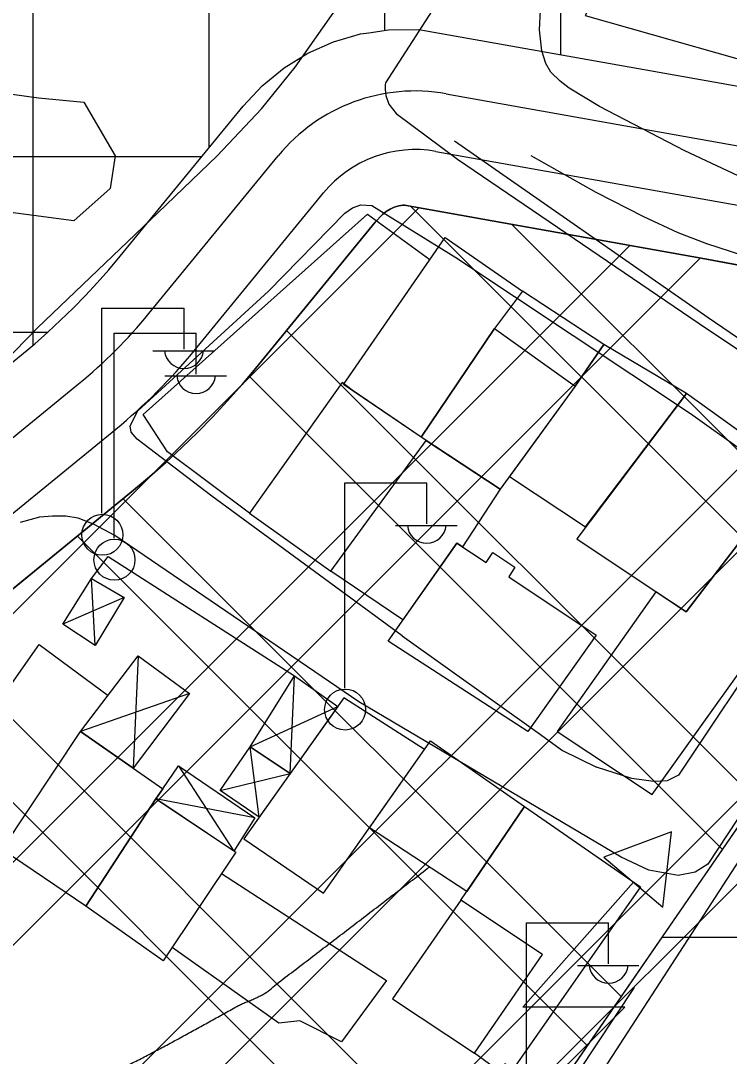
# Model space of a CAD drawing. Extents: x 417995 to 421451, y 4454518 to 4458015.
# Drawn here: x 420060.6 to 420121.1, y 4455125 to 4455213.4 of the extents above; entities that cross this region are included whole.
import ezdxf

# ---------------------------------------------------------------- set-up
doc = ezdxf.new("R2010")
doc.units = 0
for name, color, linetype in [('ADAKENARI', 7, 'Continuous'), ('B_Betonzemin', 7, 'Continuous'), ('B_Imalat', 7, 'Continuous'), ('B_Kapi', 7, 'Continuous'), ('B_Mesken', 7, 'Continuous'), ('B_Sundurma', 7, 'Continuous'), ('Egri_1m', 7, 'Continuous'), ('KALDIRIM_FAT', 7, 'Continuous'), ('PL_K_DEPOLAMA', 7, 'Continuous'), ('PL_TİCARET', 7, 'Continuous'), ('S_Elektrik_Diregi', 7, 'Continuous'), ('S_Trafo_acik_tip', 7, 'Continuous'), ('Sinir_Cit_bir_taraf', 7, 'Continuous'), ('Sinir_Duvar_tek_tarafa_ait', 7, 'Continuous'), ('Sinir_Tel_bir_taraf', 7, 'Continuous'), ('TRFAT_DEPOLAMA', 7, 'Continuous'), ('TRFAT_TİCARET', 7, 'Continuous'), ('Yol_Kaldirim_kenari_bordurtasi', 7, 'Continuous'), ('Yol_Sose', 7, 'Continuous')]:
    doc.layers.add(name, color=color, linetype=linetype)

msp = doc.modelspace()

# ---------------------------------------------------------------- linework, layer by layer
at = {"layer": 'ADAKENARI'}
for p, q in [((420087.299, 4455211.562), (420089.6, 4455212.236)), ((420089.6, 4455212.236), (420090.305, 4455212.344)), ((420090.305, 4455212.344), (420091.97, 4455212.598)), ((420091.97, 4455212.598), (420094.583, 4455212.63)), ((420094.583, 4455212.63), (420121.638, 4455207.796)), ((420085.109, 4455210.589), (420087.299, 4455211.562)), ((420083.067, 4455209.333), (420085.109, 4455210.589)), ((420081.21, 4455207.817), (420083.067, 4455209.333)), ((420079.571, 4455206.068), (420081.21, 4455207.817)), ((420069.081, 4455193.259), (420079.571, 4455206.068)), ((420091.471, 4455196.83), (420091.778, 4455197.081)), ((420091.778, 4455197.081), (420092.115, 4455197.288)), ((420092.115, 4455197.288), (420092.476, 4455197.448)), ((420092.476, 4455197.448), (420092.855, 4455197.559)), ((420092.855, 4455197.559), (420093.2, 4455197.612)), ((420093.2, 4455197.612), (420093.345, 4455197.614)), ((420093.345, 4455197.614), (420118.648, 4455193.093)), ((420080.626, 4455183.683), (420090.859, 4455196.176)), ((420090.859, 4455196.176), (420091.471, 4455196.83)), ((420068.122, 4455192.117), (420069.081, 4455193.259)), ((420118.648, 4455193.093), (420129.011, 4455191.19)), ((420067.134, 4455191), (420068.122, 4455192.117)), ((420066.12, 4455189.907), (420067.134, 4455191)), ((420065.078, 4455188.84), (420066.12, 4455189.907)), ((420064.01, 4455187.799), (420065.078, 4455188.84)), ((420062.917, 4455186.785), (420064.01, 4455187.799)), ((420061.799, 4455185.798), (420062.917, 4455186.785)), ((420060.657, 4455184.84), (420061.799, 4455185.798)), ((420006.472, 4455140.516), (420060.657, 4455184.84)), ((420079.487, 4455182.326), (420080.626, 4455183.683)), ((420078.253, 4455180.929), (420079.487, 4455182.326)), ((420076.985, 4455179.563), (420078.253, 4455180.929)), ((420075.683, 4455178.229), (420076.985, 4455179.563)), ((420074.348, 4455176.928), (420075.683, 4455178.229)), ((420072.981, 4455175.661), (420074.348, 4455176.928)), ((420071.583, 4455174.427), (420072.981, 4455175.661)), ((420070.227, 4455173.289), (420071.583, 4455174.427)), ((420015.97, 4455128.906), (420070.227, 4455173.289)), ((420077.462, 4455080.097), (420123.771, 4455147.418))]:
    msp.add_line(p, q, dxfattribs=at)
at = {"layer": 'B_Betonzemin'}
msp.add_lwpolyline([(420107.387, 4455207.608), (420106.634, 4455208.194), (420105.822, 4455208.975), (420105.401, 4455209.706), (420105.072, 4455210.801), (420104.856, 4455212.582), (420104.941, 4455214.233), (420105.449, 4455215.769), (420106.15, 4455216.862), (420106.563, 4455217.364), (420107.296, 4455217.862), (420108.138, 4455218.271), (420108.86, 4455218.34), (420109.719, 4455218.336), (420110.285, 4455218.274), (420111.075, 4455217.984), (420108.774, 4455213.814), (420127.618, 4455208.466), (420147.23, 4455202.861), (420169.401, 4455196.312), (420177.61, 4455193.845), (420178.189, 4455198.701), (420184.262, 4455197.699)], dxfattribs=at)
at = {"layer": 'B_Imalat'}
msp.add_lwpolyline([(420105.632, 4455116.62), (420113.817, 4455111.326), (420133.696, 4455142.079), (420125.622, 4455147.479)], close=True, dxfattribs=at)
at = {"layer": 'B_Kapi'}
msp.add_lwpolyline([(420073.135, 4455176.569), (420071.063, 4455179.759)], dxfattribs=at)
at = {"layer": 'B_Mesken'}
for points in [[(420094.759, 4455177.816), (420088.14, 4455182.331), (420096.81, 4455194.851), (420103.415, 4455190.288), (420101.028, 4455187.084)], [(420110.357, 4455185.745), (420103.415, 4455190.288), (420101.028, 4455187.084), (420107.922, 4455182.185)], [(420107.922, 4455182.185), (420101.511, 4455173.39), (420094.759, 4455177.816), (420101.028, 4455187.084)], [(420102.304, 4455174.479), (420108.805, 4455170.156), (420117.406, 4455181.559), (420110.357, 4455185.745), (420107.922, 4455182.185)], [(420088.876, 4455181.829), (420088.02, 4455182.488), (420080.129, 4455171.345), (420087.056, 4455166.394), (420095.206, 4455177.524), (420094.759, 4455177.816)], [(420117.406, 4455181.559), (420108.042, 4455169.144), (420117.382, 4455162.902), (420126.595, 4455174.941)], [(420101.511, 4455173.39), (420098.29, 4455168.472), (420097.816, 4455168.789), (420093.214, 4455162.225), (420087.056, 4455166.394), (420095.206, 4455177.524)], [(420114.808, 4455164.622), (420106.389, 4455152.694), (420114.487, 4455147.312), (420126.358, 4455163.964), (420125.275, 4455164.628), (420130.622, 4455172.021), (420126.595, 4455174.941), (420117.382, 4455162.902)], [(420109.694, 4455160.925), (420103.881, 4455152.697), (420091.952, 4455160.424), (420097.816, 4455168.789), (420100.323, 4455167.113), (420100.877, 4455167.969), (420102.757, 4455166.722), (420102.248, 4455165.915)], [(420079.638, 4455143.527), (420086.43, 4455138.893), (420095.049, 4455151.158), (420088.182, 4455155.585)], [(420066.148, 4455137.803), (420059.02, 4455142.618), (420065.716, 4455152.689), (420072.728, 4455147.821), (420072.136, 4455146.965)], [(420098.66, 4455139.051), (420090.36, 4455144.485), (420095.049, 4455151.158), (420095.569, 4455151.917), (420103.577, 4455146.295)], [(420078.949, 4455142.396), (420072.762, 4455133.116), (420066.148, 4455137.803), (420072.136, 4455146.965)], [(420098.151, 4455138.301), (420103.577, 4455146.295), (420113.479, 4455139.434), (420102.587, 4455123.857), (420101.91, 4455124.327), (420101.457, 4455123.688), (420099.313, 4455125.243), (420105.127, 4455133.679)], [(420092.337, 4455129.887), (420099.313, 4455125.243), (420105.127, 4455133.679), (420098.151, 4455138.301)]]:
    msp.add_lwpolyline(points, close=True, dxfattribs=at)
at = {"layer": 'B_Sundurma'}
for p, q in [((420066.961, 4455160.037), (420066.653, 4455165.758)), ((420069.435, 4455164.13), (420064.187, 4455161.874)), ((420070.631, 4455159.168), (420070.204, 4455149.574)), ((420083.592, 4455149.108), (420083.964, 4455157.451)), ((420075, 4455155.955), (420065.716, 4455152.689)), ((420080.175, 4455151.387), (420087.65, 4455154.834)), ((420080.958, 4455145.39), (420080.175, 4455151.387)), ((420074.059, 4455149.768), (420078.794, 4455142.499)), ((420077.622, 4455147.651), (420083.592, 4455149.108)), ((420080.582, 4455145.323), (420072.136, 4455146.965))]:
    msp.add_line(p, q, dxfattribs=at)
for points in [[(420069.435, 4455164.13), (420066.961, 4455160.037), (420064.187, 4455161.874), (420066.653, 4455165.758)], [(420070.631, 4455159.168), (420075, 4455155.955), (420070.204, 4455149.574), (420065.716, 4455152.689)], [(420083.592, 4455149.108), (420080.175, 4455151.387), (420083.964, 4455157.451), (420087.65, 4455154.834)], [(420080.958, 4455145.39), (420077.622, 4455147.651), (420080.175, 4455151.387), (420083.592, 4455149.108)], [(420072.728, 4455147.821), (420074.059, 4455149.768), (420080.582, 4455145.323), (420078.794, 4455142.499), (420072.136, 4455146.965)]]:
    msp.add_lwpolyline(points, close=True, dxfattribs=at)
at = {"layer": 'Egri_1m'}
msp.add_spline([(420064.176, 4455121.693), (420064.578, 4455121.864), (420064.981, 4455122.036), (420065.384, 4455122.207), (420065.787, 4455122.378), (420066.192, 4455122.551), (420066.624, 4455122.745), (420067.055, 4455122.939), (420067.486, 4455123.133), (420067.918, 4455123.327), (420068.374, 4455123.538), (420068.929, 4455123.814), (420069.485, 4455124.091), (420070.04, 4455124.368), (420070.595, 4455124.645), (420071.148, 4455124.926), (420071.697, 4455125.216), (420072.245, 4455125.507), (420072.793, 4455125.797), (420073.341, 4455126.088), (420073.905, 4455126.392), (420074.491, 4455126.714), (420075.078, 4455127.037), (420075.665, 4455127.36), (420076.251, 4455127.682), (420076.837, 4455128.006), (420077.422, 4455128.331), (420078.008, 4455128.656), (420078.593, 4455128.981), (420079.178, 4455129.305), (420079.529, 4455129.481), (420079.723, 4455129.557), (420079.917, 4455129.634), (420080.111, 4455129.71), (420080.306, 4455129.786), (420080.494, 4455129.872), (420080.679, 4455129.963), (420080.864, 4455130.053), (420081.05, 4455130.143), (420081.235, 4455130.233), (420082.432, 4455131.14), (420083.881, 4455132.25), (420085.331, 4455133.361), (420086.78, 4455134.471), (420088.23, 4455135.582), (420089.679, 4455136.692), (420091.128, 4455137.803), (420092.578, 4455138.913), (420094.027, 4455140.024), (420095.477, 4455141.135)], degree=3, dxfattribs=at)
at = {"layer": 'KALDIRIM_FAT'}
for p, q in [((420096.912, 4455207.135), (420191.393, 4455190.253)), ((420096.032, 4455202.213), (420191.042, 4455185.237)), ((420071.539, 4455188.369), (420082.567, 4455201.835)), ((420075.407, 4455185.201), (420086.436, 4455198.667)), ((420009.638, 4455136.646), (420065.545, 4455182.379)), ((420012.804, 4455132.776), (420068.711, 4455178.509))]:
    msp.add_line(p, q, dxfattribs=at)
for centre, radius, start, end in [((420094.255, 4455192.264), 15.106, 79.86968, 140.68346), ((420094.255, 4455192.264), 10.106, 79.86968, 140.68346), ((420038.535, 4455215.398), 42.659, 309.28375, 320.68346), ((420038.535, 4455215.398), 47.659, 309.28375, 320.68346)]:
    msp.add_arc(centre, radius, start, end, dxfattribs=at)
at = {"layer": 'PL_K_DEPOLAMA'}
msp.add_lwpolyline([(420077.462, 4455080.097), (420123.771, 4455147.418), (420141.802, 4455145.02), (420147.878, 4455148.419), (420129.011, 4455191.19), (420118.648, 4455193.093), (420093.345, 4455197.614), (420093.2, 4455197.612), (420092.855, 4455197.559), (420092.476, 4455197.448), (420092.115, 4455197.288), (420091.778, 4455197.081), (420091.471, 4455196.83), (420090.859, 4455196.176), (420080.626, 4455183.683), (420079.487, 4455182.326), (420078.253, 4455180.929), (420076.985, 4455179.563), (420075.683, 4455178.229), (420074.348, 4455176.928), (420072.981, 4455175.661), (420071.583, 4455174.427), (420070.227, 4455173.289), (420015.97, 4455128.906)], dxfattribs=at)
at = {"layer": 'PL_TİCARET'}
msp.add_lwpolyline([(419931.388, 4455154.693), (419971.337, 4455111.774), (420006.472, 4455140.516), (420060.657, 4455184.84), (420061.799, 4455185.798), (420062.917, 4455186.785), (420064.01, 4455187.799), (420065.078, 4455188.84), (420066.12, 4455189.907), (420067.134, 4455191), (420068.122, 4455192.117), (420069.081, 4455193.259), (420079.571, 4455206.068), (420081.21, 4455207.817), (420083.067, 4455209.333), (420085.109, 4455210.589), (420087.299, 4455211.562), (420089.6, 4455212.236), (420090.305, 4455212.344), (420091.97, 4455212.598), (420094.583, 4455212.63), (420121.638, 4455207.796), (420186.086, 4455195.96)], dxfattribs=at)
msp.add_lwpolyline([(420147.878, 4455148.419), (420181.437, 4455131.772), (420180.248, 4455114.784), (420179.966, 4455110.306), (420178.231, 4455084.228), (420176.328, 4455055.748), (420158.286, 4455055.896), (420147.48, 4455061.78), (420143.446, 4455057.256), (420135.164, 4455045.137), (420077.462, 4455080.097), (420123.771, 4455147.418), (420141.802, 4455145.02)], close=True, dxfattribs=at)
at = {"layer": 'S_Elektrik_Diregi'}
for p, q in [((420067.535, 4455171.324), (420067.535, 4455188.825)), ((420067.535, 4455188.825), (420074.535, 4455188.825)), ((420074.535, 4455185.325), (420074.535, 4455188.825)), ((420068.564, 4455169.196), (420068.564, 4455186.696)), ((420068.564, 4455186.696), (420075.564, 4455186.696)), ((420075.564, 4455183.196), (420075.564, 4455186.696)), ((420071.875, 4455185.185), (420077.125, 4455185.185)), ((420072.904, 4455183.056), (420078.154, 4455183.056)), ((420088.244, 4455156.413), (420088.244, 4455173.913)), ((420088.244, 4455173.913), (420095.244, 4455173.913)), ((420095.244, 4455170.413), (420095.244, 4455173.913)), ((420092.584, 4455170.273), (420097.834, 4455170.273)), ((420103.767, 4455118.862), (420103.767, 4455136.362)), ((420103.767, 4455136.362), (420110.767, 4455136.362)), ((420110.767, 4455132.862), (420110.767, 4455136.362)), ((420108.107, 4455132.722), (420113.357, 4455132.722))]:
    msp.add_line(p, q, dxfattribs=at)
for centre in [(420067.571, 4455169.489), (420068.6, 4455167.361), (420088.28, 4455154.578)]:
    msp.add_circle(centre, 1.75, dxfattribs=at)
for centre in [(420074.536, 4455185.337), (420075.564, 4455183.209), (420095.245, 4455170.426), (420110.768, 4455132.875)]:
    msp.add_arc(centre, 1.658, 184.83843, 355.14641, dxfattribs=at)
at = {"layer": 'S_Trafo_acik_tip'}
msp.add_lwpolyline([(420115.403, 4455137.718), (420116.138, 4455144.123), (420110.363, 4455141.988)], close=True, dxfattribs=at)
msp.add_lwpolyline([(420102.488, 4455119.518), (420112.148, 4455129.178), (420103.433, 4455129.178), (420112.883, 4455139.853)], dxfattribs=at)
at = {"layer": 'Sinir_Cit_bir_taraf'}
msp.add_lwpolyline([(420097.62, 4455203.124), (420119.265, 4455188.05), (420134.737, 4455177.481)], dxfattribs=at)
at = {"layer": 'Sinir_Duvar_tek_tarafa_ait'}
msp.add_lwpolyline([(420106.597, 4455121.245), (420112.97, 4455130.844)], dxfattribs=at)
at = {"layer": 'Sinir_Tel_bir_taraf'}
for points in [[(420071.063, 4455179.759), (420090.197, 4455196.848), (420095.517, 4455192.983)], [(420080.129, 4455171.345), (420073.135, 4455176.569)], [(420066.653, 4455165.758), (420068.063, 4455167.647), (420083.964, 4455157.451)], [(420059.02, 4455142.618), (420052.914, 4455146.927), (420062.181, 4455160.116), (420068.06, 4455155.78)], [(420077.731, 4455140.57), (420091.823, 4455131.443), (420087.974, 4455126.2), (420084.415, 4455128.003), (420082.64, 4455127.803), (420073.522, 4455134.255)]]:
    msp.add_lwpolyline(points, dxfattribs=at)
at = {"layer": 'TRFAT_DEPOLAMA'}
for p, q in [((419963.147, 4455065.965), (420094.576, 4455197.394)), ((420093.892, 4455197.516), (420144.743, 4455146.665)), ((420102.501, 4455195.978), (420146.157, 4455152.322)), ((419942.785, 4455024.39), (420112.573, 4455194.178)), ((419939.863, 4455014.396), (420118.573, 4455193.106)), ((420083.276, 4455186.918), (420123.366, 4455146.829)), ((419959.89, 4455013.21), (420131.722, 4455185.043)), ((420080.085, 4455183.038), (420120.484, 4455142.64)), ((419966.887, 4455013.136), (420133.887, 4455180.136)), ((420069.344, 4455172.567), (420111.839, 4455130.072)), ((420065.454, 4455169.385), (420108.957, 4455125.882)), ((420037.868, 4455062.904), (420140.38, 4455165.416)), ((420044.939, 4455062.904), (420142.545, 4455160.51)), ((420053.786, 4455159.84), (420100.312, 4455113.315)), ((420049.897, 4455156.658), (420097.43, 4455109.125))]:
    msp.add_line(p, q, dxfattribs=at)
at = {"layer": 'TRFAT_TİCARET'}
for p, q in [((420076.678, 4455202.536), (420076.678, 4455803.789)), ((420061.678, 4455185.697), (420061.678, 4455772.5)), ((420091.678, 4455212.553), (420091.678, 4455591.429)), ((420106.678, 4455210.469), (420106.678, 4455591.429)), ((419833.12, 4455201.774), (420076.054, 4455201.774)), ((419836.078, 4455186.774), (420062.905, 4455186.774)), ((420115.323, 4455135.137), (420174.654, 4455135.137))]:
    msp.add_line(p, q, dxfattribs=at)
at = {"layer": 'Yol_Kaldirim_kenari_bordurtasi'}
for points in [[(420062.111, 4455206.772), (420065.978, 4455206.414), (420068.674, 4455201.839), (420068.234, 4455199.047), (420065.129, 4455196.279), (420039.515, 4455199.662), (419999.204, 4455204.932), (419960.275, 4455209.74), (419939.23, 4455212.569), (419907.659, 4455216.55), (419909.35, 4455226.577), (419946.485, 4455221.679)], [(419946.485, 4455221.679), (419963.59, 4455219.539), (420003.392, 4455214.088), (420037.468, 4455210.128), (420050.44, 4455208.404), (420062.111, 4455206.772)]]:
    msp.add_lwpolyline(points, dxfattribs=at)
at = {"layer": 'Yol_Sose'}
for points in [[(419993.135, 4455127.821), (420000.862, 4455133.44), (420018.388, 4455146.97), (420031.158, 4455157.261), (420039.655, 4455164.308), (420042.819, 4455167.373), (420062.032, 4455187.152), (420072.297, 4455196.982), (420077.37, 4455201.848), (420081.15, 4455205.836), (420084.027, 4455209.389), (420090.764, 4455219.032), (420100.671, 4455233.828), (420104.179, 4455239.042)], [(420105.326, 4455229.17), (420091.733, 4455208.066), (420091.704, 4455207.901), (420091.699, 4455207.494), (420091.743, 4455206.987), (420092.004, 4455206.257), (420092.628, 4455205.451), (420097.875, 4455201.558), (420119.197, 4455187.049), (420126.98, 4455181.882)], [(420183.178, 4455192.094), (420180.788, 4455190.84), (420179.446, 4455190.306), (420178.216, 4455189.968), (420176.801, 4455189.874), (420172.276, 4455190.305), (420158.716, 4455192.638), (420142.578, 4455195.501), (420136.596, 4455196.493), (420132.232, 4455197.137), (420128.683, 4455197.832), (420126.385, 4455198.386), (420123.641, 4455199.281), (420117.275, 4455202.263), (420109.984, 4455206.052), (420107.387, 4455207.608)], [(420104.121, 4455201.868), (420109.68, 4455198.737), (420113.736, 4455196.658), (420116.678, 4455195.303), (420119.106, 4455194.339), (420122.201, 4455193.345), (420127.37, 4455192.256), (420133.885, 4455191.3), (420140.914, 4455190.118), (420153.27, 4455188.088), (420168.396, 4455185.558), (420182.373, 4455183.165)], [(420093.14, 4455160.879), (420076.901, 4455172.795), (420070.536, 4455177.647), (420070.015, 4455178.259), (420069.933, 4455178.789), (420070.598, 4455180.081), (420081.74, 4455190.285), (420088.26, 4455196.94), (420088.915, 4455197.395), (420089.617, 4455197.651), (420090.564, 4455197.607), (420097.728, 4455193.158), (420117.763, 4455179.843), (420126.671, 4455173.463)], [(420124.299, 4455149.056), (420119.232, 4455141.382), (420118.145, 4455140.69), (420116.71, 4455140.42), (420114.204, 4455140.878), (420111.838, 4455141.985), (420089.463, 4455155.238), (420068.629, 4455169.44), (420066.818, 4455170.408), (420065.49, 4455170.903), (420064.457, 4455171.08), (420063.317, 4455171.076), (420062.204, 4455171.006), (420060.546, 4455170.552)], [(420093.14, 4455160.879), (420104.74, 4455152.585), (420106.821, 4455151.075), (420109.733, 4455149.667)], [(420124.776, 4455161.049), (420116.735, 4455148.987), (420115.765, 4455148.497), (420114.603, 4455148.433), (420112.75, 4455148.696), (420109.733, 4455149.667)]]:
    msp.add_lwpolyline(points, dxfattribs=at)

doc.saveas('drawing.dxf')
